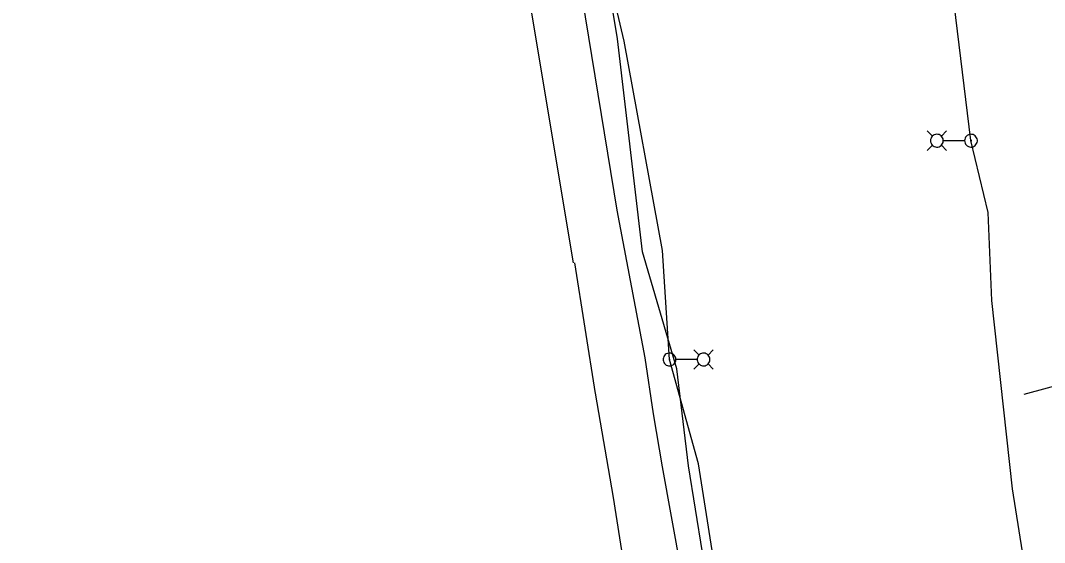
# Model space of a CAD drawing. Extents: x 596028 to 606371, y 330010 to 403088.
# Drawn here: x 604536.2 to 604885.2, y 335853.1 to 336030.9 of the extents above; entities that cross this region are included whole.
import ezdxf

# ---------------------------------------------------------------- set-up
doc = ezdxf.new("R2010")
doc.units = 0
for name, color, linetype in [('E_FTMS_Conduit', 7, 'Continuous'), ('E_LTG', 7, 'Continuous'), ('E_LTG_CID', 7, 'Continuous'), ('E_UTL_E_UG', 7, 'Continuous'), ('E_UTL_FO_UG_QWEST', 7, 'Continuous')]:
    doc.layers.add(name, color=color, linetype=linetype)

msp = doc.modelspace()

# ---------------------------------------------------------------- linework, layer by layer
at = {"layer": 'E_FTMS_Conduit'}
msp.add_lwpolyline([(604771, 335834.87), (604763.88, 335879.23), (604759.82, 335912.24), (604748.18, 335952.13), (604739.7, 336024.65), (604735.96, 336047.52), (604733.03, 336057.72), (604731.89, 336059.88), (604734.01, 336059.73), (604739.81, 336059.87), (604742.74, 336060.14), (604835.17, 336075.36), (604848.16, 336077.62), (604850.5, 336077.62)], dxfattribs=at)
at = {"layer": 'E_LTG'}
for points in [[(604846.98, 335991.48), (604845.21, 335993.26)], [(604846.33, 335989.96), (604846.37, 335989.55), (604846.49, 335989.15), (604846.68, 335988.78), (604846.93, 335988.46), (604847.24, 335988.19), (604847.6, 335987.98), (604847.99, 335987.84), (604848.4, 335987.78), (604848.82, 335987.8), (604849.22, 335987.9), (604849.59, 335988.07), (604849.93, 335988.31), (604850.22, 335988.61), (604850.44, 335988.96), (604850.59, 335989.35), (604850.67, 335989.75), (604850.67, 335990.16), (604850.59, 335990.57), (604850.44, 335990.95), (604850.22, 335991.3), (604849.93, 335991.6), (604849.59, 335991.84), (604849.22, 335992.01), (604848.82, 335992.11), (604848.4, 335992.13), (604847.99, 335992.07), (604847.6, 335991.94), (604847.24, 335991.73), (604846.93, 335991.46), (604846.68, 335991.13), (604846.49, 335990.77), (604846.37, 335990.37), (604846.33, 335989.96)], [(604850.03, 335991.48), (604851.81, 335993.26)], [(604857.93, 335989.96), (604857.97, 335989.55), (604858.09, 335989.15), (604858.28, 335988.78), (604858.54, 335988.46), (604858.85, 335988.19), (604859.21, 335987.98), (604859.6, 335987.84), (604860.01, 335987.78), (604860.42, 335987.8), (604860.82, 335987.9), (604861.2, 335988.07), (604861.53, 335988.31), (604861.82, 335988.61), (604862.04, 335988.96), (604862.2, 335989.35), (604862.28, 335989.75), (604862.28, 335990.16), (604862.2, 335990.57), (604862.04, 335990.95), (604861.82, 335991.3), (604861.53, 335991.6), (604861.2, 335991.84), (604860.82, 335992.01), (604860.42, 335992.11), (604860.01, 335992.13), (604859.6, 335992.07), (604859.21, 335991.94), (604858.85, 335991.73), (604858.54, 335991.46), (604858.28, 335991.13), (604858.09, 335990.77), (604857.97, 335990.37), (604857.93, 335989.96)], [(604846.98, 335988.43), (604845.21, 335986.66)], [(604850.03, 335988.43), (604851.81, 335986.66)], [(604850.72, 335989.96), (604857.9, 335989.96)], [(604859.94, 335989.96), (604859.95, 335989.93), (604859.96, 335989.9), (604859.97, 335989.87), (604859.99, 335989.84), (604860.01, 335989.82), (604860.04, 335989.81), (604860.07, 335989.8), (604860.1, 335989.79), (604860.13, 335989.79), (604860.16, 335989.8), (604860.19, 335989.81), (604860.22, 335989.83), (604860.24, 335989.86), (604860.26, 335989.88), (604860.27, 335989.91), (604860.28, 335989.94), (604860.28, 335989.97), (604860.27, 335990), (604860.26, 335990.03), (604860.24, 335990.06), (604860.22, 335990.08), (604860.19, 335990.1), (604860.16, 335990.12), (604860.13, 335990.12), (604860.1, 335990.12), (604860.07, 335990.12), (604860.04, 335990.11), (604860.01, 335990.09), (604859.99, 335990.07), (604859.97, 335990.05), (604859.96, 335990.02), (604859.95, 335989.99), (604859.94, 335989.96)], [(604767.45, 335916.95), (604765.67, 335918.73)], [(604770.5, 335916.95), (604772.28, 335918.73)], [(604759.55, 335915.43), (604759.51, 335915.84), (604759.39, 335916.24), (604759.2, 335916.6), (604758.94, 335916.93), (604758.63, 335917.2), (604758.27, 335917.41), (604757.88, 335917.54), (604757.47, 335917.6), (604757.06, 335917.58), (604756.66, 335917.48), (604756.28, 335917.31), (604755.95, 335917.07), (604755.66, 335916.77), (604755.44, 335916.43), (604755.28, 335916.04), (604755.2, 335915.63), (604755.2, 335915.22), (604755.28, 335914.82), (604755.44, 335914.43), (604755.66, 335914.08), (604755.95, 335913.78), (604756.28, 335913.54), (604756.66, 335913.37), (604757.06, 335913.27), (604757.47, 335913.25), (604757.88, 335913.31), (604758.27, 335913.45), (604758.63, 335913.66), (604758.94, 335913.93), (604759.2, 335914.25), (604759.39, 335914.62), (604759.51, 335915.02), (604759.55, 335915.43)], [(604757.54, 335915.43), (604757.53, 335915.46), (604757.52, 335915.49), (604757.51, 335915.52), (604757.49, 335915.54), (604757.47, 335915.56), (604757.44, 335915.58), (604757.41, 335915.59), (604757.38, 335915.59), (604757.35, 335915.59), (604757.32, 335915.59), (604757.29, 335915.57), (604757.26, 335915.55), (604757.24, 335915.53), (604757.22, 335915.5), (604757.21, 335915.47), (604757.2, 335915.44), (604757.2, 335915.41), (604757.21, 335915.38), (604757.22, 335915.35), (604757.24, 335915.33), (604757.26, 335915.3), (604757.29, 335915.28), (604757.32, 335915.27), (604757.35, 335915.26), (604757.38, 335915.26), (604757.41, 335915.27), (604757.44, 335915.28), (604757.47, 335915.29), (604757.49, 335915.31), (604757.51, 335915.34), (604757.52, 335915.37), (604757.53, 335915.4), (604757.54, 335915.43)], [(604766.76, 335915.43), (604759.58, 335915.43)], [(604771.15, 335915.43), (604771.11, 335915.84), (604770.99, 335916.24), (604770.8, 335916.6), (604770.55, 335916.93), (604770.24, 335917.2), (604769.88, 335917.41), (604769.49, 335917.54), (604769.08, 335917.6), (604768.66, 335917.58), (604768.26, 335917.48), (604767.89, 335917.31), (604767.55, 335917.07), (604767.26, 335916.77), (604767.04, 335916.43), (604766.89, 335916.04), (604766.81, 335915.63), (604766.81, 335915.22), (604766.89, 335914.82), (604767.04, 335914.43), (604767.26, 335914.08), (604767.55, 335913.78), (604767.89, 335913.54), (604768.26, 335913.37), (604768.66, 335913.27), (604769.08, 335913.25), (604769.49, 335913.31), (604769.88, 335913.45), (604770.24, 335913.66), (604770.55, 335913.93), (604770.8, 335914.25), (604770.99, 335914.62), (604771.11, 335915.02), (604771.15, 335915.43)], [(604767.45, 335913.91), (604765.67, 335912.13)], [(604770.5, 335913.91), (604772.28, 335912.13)]]:
    msp.add_lwpolyline(points, dxfattribs=at)
at = {"layer": 'E_LTG_CID'}
for points in [[(604860.11, 335989.96), (604854.33, 336036.59), (604844.7, 336089.4), (604837.8, 336125.66), (604831.82, 336168.35), (604825.46, 336191.21), (604817.98, 336220.94), (604807.08, 336276.87), (604801.41, 336330.83), (604801.85, 336345.65), (604797.14, 336365.04), (604791.67, 336404.29), (604783.31, 336455.52), (604771.22, 336515.74), (604772.73, 336522.21), (604758.88, 336572.41), (604748.05, 336629.75)], [(604774.25, 335835.23), (604767.31, 335879.89), (604757.37, 335915.43), (604754.96, 335952.57), (604741.97, 336023.81), (604738.31, 336039.42), (604736.98, 336059.55), (604725.78, 336098.43), (604729.26, 336099.72), (604729.07, 336107.31), (604715.78, 336182.17), (604702.58, 336256.41), (604700.19, 336268.42), (604697.28, 336268.75), (604700.18, 336270.36), (604692.32, 336329.51), (604678.95, 336405.71), (604671.73, 336440.44), (604669.09, 336440.78), (604671.37, 336442.9), (604666.86, 336479.67), (604654.36, 336555.45), (604643.97, 336613.3)], [(604883.68, 335811.95), (604874.26, 335871.38), (604867.25, 335935.54), (604865.97, 335965.45), (604860.11, 335989.96)], [(604878.29, 335903.64), (604913.02, 335913.04), (604939.92, 335907.17), (604942.6, 335907.17), (604944.93, 335907.21)]]:
    msp.add_lwpolyline(points, dxfattribs=at)
at = {"layer": 'E_UTL_E_UG'}
for points in [[(604724.7, 335948.32), (604716.67, 335995.96), (604708.45, 336045.93), (604700.33, 336094.17), (604695.23, 336131.52), (604687.32, 336184.01), (604683.1, 336206.24), (604681.05, 336213.23), (604679.96, 336218.59), (604675.17, 336249.43), (604675.71, 336256.56), (604687.33, 336263.29), (604693.86, 336264.66), (604704.02, 336267.04)], [(604732.19, 335903.8), (604725.1, 335948.32)], [(604745.08, 335825.09), (604738.24, 335868.45), (604732.18, 335903.9)]]:
    msp.add_lwpolyline(points, dxfattribs=at)
at = {"layer": 'E_UTL_FO_UG_QWEST'}
msp.add_lwpolyline([(604764.64, 335825.63), (604754.97, 335878.92), (604751.95, 335896.96), (604749.11, 335915.96), (604739.53, 335966.31), (604727.68, 336038.53), (604715.74, 336106.65), (604703.91, 336181.91), (604690.54, 336255.88), (604678.58, 336327.99), (604664.78, 336404.76), (604651.78, 336480.07), (604639.96, 336554.44), (604628.34, 336626.54), (604615.77, 336699.8), (604611.3, 336722.29), (604607.39, 336749.34), (604597.4, 336819.21), (604583.07, 336892.17), (604574.68, 336963.66), (604563.59, 337039.69), (604549.05, 337114), (604536.54, 337190.93), (604536.2, 337193.87)], dxfattribs=at)

doc.saveas('drawing.dxf')
